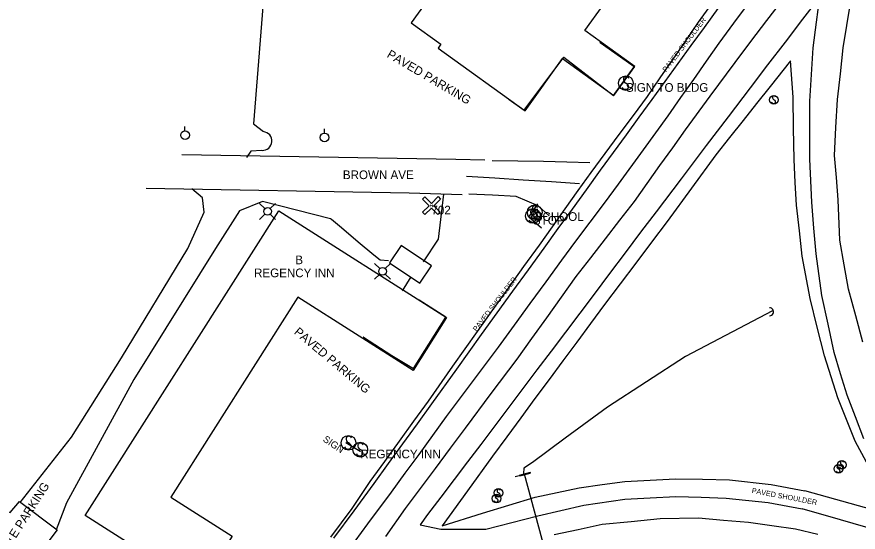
# Model space of a CAD drawing. Extents: x 1441650 to 1491889, y 345904 to 358319.
# Drawn here: x 1441941.4 to 1442426.6, y 357265.6 to 357562.8 of the extents above; entities that cross this region are included whole.
import ezdxf

# ---------------------------------------------------------------- set-up
doc = ezdxf.new("R2010")
doc.units = 0
for name, color, linetype in [('S_BUILDING', 7, 'Continuous'), ('S_BUILDING_ANNOT', 7, 'Continuous'), ('S_CROSS_DRAIN', 7, 'Continuous'), ('S_DRG_PT_SYM', 7, 'Continuous'), ('S_EDGE_PAVEMENT', 7, 'Continuous'), ('S_EDGE_PAVEMENT_ANNOT', 7, 'Continuous'), ('S_HEADWALL', 7, 'Continuous'), ('S_MSC_PT_SYM', 7, 'Continuous'), ('S_PARKING', 7, 'Continuous'), ('S_PARKING_ANNOT', 7, 'Continuous'), ('S_PAVEMENT_CROWN', 7, 'Continuous'), ('S_PHOTO_CTL', 7, 'Continuous'), ('S_PHOTO_CTL_ANNOT', 7, 'Continuous'), ('S_SHOULDER', 7, 'Continuous'), ('S_SHOULDER_ANNOT', 7, 'Continuous'), ('S_SIGN', 7, 'Continuous'), ('S_SIGN_ANNOT', 7, 'Continuous'), ('S_STR_PT_SYM', 7, 'Continuous'), ('S_STREAM', 7, 'Continuous'), ('S_UTILITY_POLE', 7, 'Continuous')]:
    doc.layers.add(name, color=color, linetype=linetype)

msp = doc.modelspace()

# ---------------------------------------------------------------- linework, layer by layer
at = {"layer": 'S_BUILDING'}
for p, q in [((1442297.46, 357533.93), (1442277.87, 357547.85)), ((1442233.91, 357508.95), (1442256.93, 357539.43)), ((1442256.93, 357539.43), (1442285.5, 357517.43)), ((1442285.5, 357517.43), (1442297.46, 357533.93)), ((1442225.28, 357515.17), (1442233.91, 357508.95)), ((1442188.82, 357389.53), (1442173.45, 357399.44)), ((1442170.09, 357359.91), (1442188.82, 357389.53)), ((1442141.24, 357378.03), (1442157.75, 357367.5)), ((1442157.75, 357367.5), (1442170.09, 357359.91))]:
    msp.add_line(p, q, dxfattribs=at)
for points in [[(1442204.5, 357609), (1442168.76, 357559.36), (1442186.01, 357546.94), (1442184.42, 357544.72), (1442234.5, 357508.65), (1442256.12, 357538.68), (1442285.67, 357517.4), (1442297.75, 357534.18), (1442268.92, 357554.94), (1442290.13, 357584.39), (1442242.58, 357618.63), (1442262.85, 357646.77), (1442243.8, 357660.49), (1442234.29, 357647.29), (1442237.05, 357645.31), (1442208.72, 357605.96)], [(1441980.78, 357275.18), (1442092.43, 357450.86), (1442189.24, 357389.33), (1442169.88, 357358.87), (1442103.45, 357401.09), (1442030.15, 357285.76), (1442065.58, 357263.24), (1442046.59, 357233.35)], [(1442156.35, 357420.99), (1442173.84, 357409.2), (1442180.52, 357419.1), (1442163.03, 357430.89)]]:
    msp.add_lwpolyline(points, close=True, dxfattribs=at)
at = {"layer": 'S_CROSS_DRAIN'}
msp.add_line((1442251.52, 357235.45), (1442234.14, 357299.01), dxfattribs=at)
msp.add_arc((1442375.45, 357392.7), 2.3, 271.9669, 92.2961, dxfattribs=at)
at = {"layer": 'S_DRG_PT_SYM'}
msp.add_lwpolyline([(1442234.14, 357299.01), (1442234.14, 357299.06), (1442234.14, 357299.01), (1442234.09, 357299.01), (1442234.14, 357299.01), (1442234.14, 357298.96), (1442234.14, 357299.01), (1442234.19, 357299.01)], dxfattribs=at)
at = {"layer": 'S_EDGE_PAVEMENT'}
for points in [[(1442429.85, 357319.49), (1442425, 357332.04), (1442420.15, 357344.58), (1442416.46, 357356.89), (1442412.77, 357369.2), (1442409.23, 357385.61), (1442405.7, 357402.02), (1442402.27, 357426.09), (1442401.02, 357440.97), (1442399.77, 357455.84), (1442398.73, 357480.67), (1442398.68, 357497.41), (1442398.62, 357514.16), (1442399.66, 357529.53), (1442400.69, 357544.91), (1442402.59, 357559.75), (1442404.5, 357574.58), (1442394.45, 357561.39), (1442384.41, 357548.21), (1442374.36, 357535.02), (1442364.31, 357521.83), (1442351.64, 357505.17), (1442338.96, 357488.5), (1442324.51, 357469.43), (1442310.06, 357450.37), (1442301.12, 357438.5), (1442292.18, 357426.63), (1442283.23, 357414.76), (1442274.29, 357402.89), (1442266.04, 357391.95), (1442257.78, 357381), (1442249.53, 357370.05), (1442241.28, 357359.1), (1442233.22, 357348.37), (1442225.17, 357337.64), (1442217.11, 357326.91), (1442209.05, 357316.18), (1442201.35, 357306.06), (1442193.65, 357295.94), (1442185.96, 357285.82), (1442178.26, 357275.69), (1442174.04, 357269.81), (1442185.86, 357267.38), (1442198.84, 357267.32), (1442211.81, 357267.26), (1442226.79, 357271.11), (1442241.76, 357274.95), (1442255.04, 357278.05), (1442268.31, 357281.15), (1442291.93, 357284.53), (1442306.7, 357285.34), (1442321.48, 357286.15), (1442335.98, 357285.71), (1442350.48, 357285.27), (1442374.76, 357282.72), (1442394.3, 357279.03)], [(1442345.73, 357567.64), (1442337.69, 357556.61), (1442330.16, 357546.25), (1442322.64, 357535.9), (1442315.12, 357525.54), (1442307.59, 357515.18), (1442300.15, 357504.96), (1442292.71, 357494.74), (1442285.27, 357484.52), (1442277.83, 357474.3), (1442269.7, 357463.08), (1442261.57, 357451.86), (1442253.44, 357440.63), (1442245.31, 357429.41), (1442236.3, 357416.95), (1442227.28, 357404.49), (1442218.26, 357392.04), (1442209.25, 357379.58), (1442194.91, 357359.59), (1442180.57, 357339.61), (1442172.23, 357328.1), (1442163.9, 357316.6), (1442155.56, 357305.09), (1442147.22, 357293.59), (1442135.74, 357277.97), (1442124.07, 357262.02)], [(1442211.23, 357480.09), (1442194.48, 357480.55), (1442036.58, 357483.09)], [(1442271.89, 357478.55), (1442258.51, 357478.94), (1442245.12, 357479.32), (1442230.31, 357479.55), (1442215.51, 357479.77)], [(1442016.01, 357463.98), (1442167.67, 357461.26), (1442198.28, 357460.23)], [(1442248.39, 357448.02), (1442242.1, 357453.79), (1442229.28, 357459.15), (1442215.63, 357459.83), (1442201.98, 357460.51)], [(1442464.45, 357256.37), (1442451.39, 357261.32), (1442438.33, 357266.27), (1442416.31, 357272.65), (1442394.3, 357279.03)]]:
    msp.add_lwpolyline(points, dxfattribs=at)
at = {"layer": 'S_HEADWALL'}
msp.add_lwpolyline([(1442228.87, 357297.62), (1442237.76, 357300.01)], dxfattribs=at)
msp.add_lwpolyline([(1442232.19, 357298.2), (1442237.51, 357299.65), (1442237.41, 357300.01), (1442231.05, 357298.34)], close=True, dxfattribs=at)
at = {"layer": 'S_MSC_PT_SYM'}
for points in [[(1442239.16, 357451.11), (1442239.16, 357451.16), (1442239.16, 357451.11), (1442239.11, 357451.11), (1442239.16, 357451.11), (1442239.16, 357451.06), (1442239.16, 357451.11), (1442239.21, 357451.11)], [(1442239.51, 357449.89), (1442239.51, 357449.94), (1442239.51, 357449.89), (1442239.46, 357449.89), (1442239.51, 357449.89), (1442239.51, 357449.84), (1442239.51, 357449.89), (1442239.56, 357449.89)], [(1442240.81, 357449.65), (1442240.81, 357449.7), (1442240.81, 357449.65), (1442240.76, 357449.65), (1442240.81, 357449.65), (1442240.81, 357449.6), (1442240.81, 357449.65), (1442240.86, 357449.65)], [(1442238.06, 357447.01), (1442238.06, 357447.06), (1442238.06, 357447.01), (1442238.01, 357447.01), (1442238.06, 357447.01), (1442238.06, 357446.96), (1442238.06, 357447.01), (1442238.11, 357447.01)], [(1442131.2, 357317.3), (1442131.2, 357317.35), (1442131.2, 357317.3), (1442131.15, 357317.3), (1442131.2, 357317.3), (1442131.2, 357317.25), (1442131.2, 357317.3), (1442131.25, 357317.3)], [(1442139.31, 357312.22), (1442139.31, 357312.27), (1442139.31, 357312.22), (1442139.26, 357312.22), (1442139.31, 357312.22), (1442139.31, 357312.17), (1442139.31, 357312.22), (1442139.36, 357312.22)]]:
    msp.add_lwpolyline(points, dxfattribs=at)
at = {"layer": 'S_PARKING'}
for points in [[(1442084.64, 357585.74), (1442077.82, 357501.08), (1442083.62, 357496.55)], [(1442082.79, 357485.74), (1442076.39, 357485.35), (1442073.81, 357481.7)], [(1441943.35, 357282.76), (1441972.86, 357320.28), (1442001.79, 357366.09), (1442039.98, 357429.22), (1442049.39, 357450.09), (1442048.5, 357458.3), (1442042.28, 357463.58)], [(1442187.45, 357460.52), (1442184.45, 357434.63), (1442175.78, 357421.52)], [(1442155.71, 357422.06), (1442150.88, 357422.41), (1442147.24, 357425.31), (1442138.22, 357432.9), (1442128.55, 357441.05), (1442122.82, 357445.87), (1442122.35, 357446.27), (1442083.04, 357456.28), (1442069.83, 357450.92), (1442055.94, 357429.21), (1442008.87, 357353.69), (1441970.05, 357282.52), (1441964.07, 357267)], [(1442244.06, 357440.88), (1442236.6, 357447.17), (1442241.84, 357454.87)], [(1442163.73, 357404.79), (1442168.81, 357412.9)], [(1441907.19, 357289.69), (1441937.66, 357276.88), (1441943.02, 357283.25), (1441964.59, 357266.99), (1441940.31, 357234.6), (1441918.93, 357251.18), (1441923.87, 357257.04)]]:
    msp.add_lwpolyline(points, dxfattribs=at)
msp.add_ellipse((1442083.06, 357491.16), major_axis=(-5.02, 2.09), ratio=0.996878, start_param=1.915464, end_param=5.002239, dxfattribs=at)
at = {"layer": 'S_PAVEMENT_CROWN'}
for points in [[(1442382.87, 357572.67), (1442373.7, 357560.57), (1442364.54, 357548.47), (1442355.37, 357536.36), (1442341.1, 357516.99), (1442326.83, 357497.61), (1442319.45, 357487.29), (1442312.08, 357476.97), (1442304.7, 357466.64), (1442297.33, 357456.32), (1442288.96, 357445.5), (1442280.59, 357434.68), (1442272.22, 357423.86), (1442263.84, 357413.05), (1442255.32, 357401.14), (1442246.8, 357389.24), (1442238.28, 357377.34), (1442229.76, 357365.44), (1442214.81, 357345.47), (1442199.86, 357325.5), (1442191.22, 357313.93), (1442182.58, 357302.37), (1442173.94, 357290.8), (1442165.3, 357279.23), (1442153.98, 357263.14)], [(1442363.09, 357570.41), (1442354.65, 357559.04), (1442346.22, 357547.66), (1442338.88, 357537.18), (1442331.55, 357526.7), (1442324.21, 357516.23), (1442316.88, 357505.75), (1442302.56, 357486.02), (1442288.23, 357466.3), (1442280.04, 357455.33), (1442271.85, 357444.36), (1442263.66, 357433.4), (1442255.47, 357422.43), (1442246.37, 357409.91), (1442237.27, 357397.39), (1442228.16, 357384.88), (1442219.06, 357372.36), (1442211.57, 357362.36), (1442204.07, 357352.35), (1442196.57, 357342.34), (1442189.08, 357332.34), (1442181.12, 357321.4), (1442173.16, 357310.46), (1442165.2, 357299.53), (1442157.24, 357288.59), (1442143.57, 357270.4), (1442132.72, 357255.48)], [(1442429.26, 357375.19), (1442425.16, 357390.43), (1442421.07, 357405.67), (1442418.54, 357419.78), (1442416.01, 357433.89), (1442415.06, 357457.18), (1442413.99, 357470.02), (1442412.91, 357482.87), (1442413.78, 357498.98), (1442414.65, 357515.1), (1442416.33, 357529.96), (1442418.01, 357544.81), (1442420.1, 357557.74), (1442422.18, 357570.68)], [(1442265.97, 357466.49), (1442249.65, 357467.57), (1442233.33, 357468.64), (1442217.01, 357469.71), (1442200.69, 357470.78)], [(1442403.24, 357264.23), (1442390.35, 357267.25), (1442376.87, 357269.19), (1442363.4, 357271.13), (1442348.99, 357272.36), (1442334.57, 357273.58), (1442312.44, 357273.24), (1442295.67, 357271.58), (1442278.91, 357269.91), (1442265.07, 357266.96), (1442251.24, 357264.01)]]:
    msp.add_lwpolyline(points, dxfattribs=at)
at = {"layer": 'S_PHOTO_CTL'}
for p, q in [((1442175.39, 357457.55), (1442176.75, 357458.91)), ((1442179.12, 357453.82), (1442175.39, 357457.55)), ((1442176.75, 357458.91), (1442180.49, 357455.17)), ((1442180.49, 357455.17), (1442184.39, 357459.07)), ((1442185.74, 357457.71), (1442181.84, 357453.82)), ((1442184.39, 357459.07), (1442185.74, 357457.71)), ((1442175.39, 357450.08), (1442179.12, 357453.82)), ((1442176.75, 357448.73), (1442175.39, 357450.08)), ((1442180.48, 357452.46), (1442176.75, 357448.73)), ((1442184.22, 357448.73), (1442180.48, 357452.46)), ((1442181.84, 357453.82), (1442185.57, 357450.08)), ((1442185.57, 357450.08), (1442184.22, 357448.73))]:
    msp.add_line(p, q, dxfattribs=at)
at = {"layer": 'S_SHOULDER'}
for points in [[(1442342.05, 357570.29), (1442334.34, 357559.72), (1442326.98, 357549.01), (1442319.62, 357538.31), (1442312.25, 357527.6), (1442304.89, 357516.89), (1442296.75, 357505.92), (1442288.61, 357494.94), (1442280.46, 357483.96), (1442272.32, 357472.99), (1442264.9, 357462.53), (1442257.48, 357452.08), (1442250.05, 357441.63), (1442242.63, 357431.18), (1442233.67, 357418.72), (1442224.71, 357406.26), (1442215.74, 357393.81), (1442206.78, 357381.35), (1442192.7, 357361.23), (1442178.62, 357341.1), (1442170.23, 357329.54), (1442161.84, 357317.97), (1442153.45, 357306.41), (1442145.06, 357294.84), (1442134.56, 357279.24), (1442122.34, 357262.6)], [(1442436.53, 357296.4), (1442424.83, 357318.01), (1442419.87, 357330.54), (1442414.9, 357343.08), (1442411, 357355.16), (1442407.11, 357367.24), (1442402.96, 357383.76), (1442398.82, 357400.27), (1442394.35, 357424.74), (1442392.69, 357439.43), (1442391.03, 357454.11), (1442390.32, 357467.28), (1442389.62, 357480.44), (1442389.32, 357498.49), (1442389.01, 357516.53), (1442387.53, 357537.36), (1442375.81, 357522.68), (1442367.99, 357512.82), (1442360.17, 357502.95), (1442352.35, 357493.09), (1442344.53, 357483.22), (1442330.48, 357464.02), (1442316.42, 357444.81), (1442307.37, 357432.8), (1442298.32, 357420.8), (1442289.28, 357408.79), (1442280.23, 357396.78), (1442272.26, 357386), (1442264.29, 357375.22), (1442256.32, 357364.44), (1442248.35, 357353.66), (1442240.2, 357342.59), (1442232.05, 357331.53), (1442223.9, 357320.46), (1442215.74, 357309.4), (1442201.26, 357289.33), (1442186.77, 357269.27), (1442209.85, 357276.46), (1442225.09, 357281.15), (1442240.32, 357285.84), (1442253.05, 357288.5), (1442265.77, 357291.16), (1442278.87, 357293), (1442291.98, 357294.84), (1442306.57, 357295.57), (1442321.16, 357296.3), (1442336.76, 357296.08), (1442352.35, 357295.85), (1442376.36, 357293.1), (1442395.8, 357289.42)], [(1442448.22, 357274.79), (1442435.12, 357278.45), (1442422.01, 357282.1), (1442408.91, 357285.76), (1442395.8, 357289.42)]]:
    msp.add_lwpolyline(points, dxfattribs=at)
at = {"layer": 'S_SIGN'}
for p, q in [((1442238.06, 357447.01), (1442239.51, 357449.89)), ((1442240.81, 357449.65), (1442239.16, 357451.11)), ((1442131.2, 357317.3), (1442139.31, 357312.22))]:
    msp.add_line(p, q, dxfattribs=at)
for centre, radius in [((1442292.62, 357524.53), 4.24), ((1442378, 357514.94), 2.49), ((1442239.02, 357447.93), 4.24), ((1442240.06, 357450.09), 4.24), ((1442132.66, 357317.08), 4.24), ((1442139.45, 357313.16), 4.24), ((1442415.16, 357302.06), 2.49), ((1442417.13, 357304.4), 2.49), ((1442219.15, 357288.22), 2.49), ((1442218.05, 357284.91), 2.49)]:
    msp.add_circle(centre, radius, dxfattribs=at)
for centre, radius, start, end in [((1442293.78, 357526.78), 2.55, 167.1196, 241.9813), ((1442292.74, 357526.68), 1.62, 16.5258, 156.8957), ((1442291.92, 357522.24), 2.38, 358.6529, 73.7063), ((1442292.36, 357523.13), 2.17, 204.641, 335.359), ((1442377.84, 357514.12), 1.28, 204.641, 335.359), ((1442378.68, 357516.27), 1.5, 167.1196, 241.9813), ((1442378.07, 357516.21), 0.95, 16.5258, 156.8957), ((1442377.58, 357513.6), 1.4, 358.6529, 73.7063), ((1442240.19, 357450.18), 2.55, 167.1196, 241.9813), ((1442239.15, 357450.08), 1.62, 16.5258, 156.8957), ((1442241.23, 357452.34), 2.55, 167.1196, 241.9813), ((1442240.19, 357452.24), 1.62, 16.5258, 156.8957), ((1442239.36, 357447.81), 2.38, 358.6529, 73.7063), ((1442238.76, 357446.53), 2.17, 204.641, 335.359), ((1442239.8, 357448.69), 2.17, 204.641, 335.359), ((1442238.32, 357445.64), 2.38, 358.6529, 73.7063), ((1442133.82, 357319.34), 2.55, 167.1196, 241.9813), ((1442132.78, 357319.24), 1.62, 16.5258, 156.8957), ((1442132.39, 357315.68), 2.17, 204.641, 335.359), ((1442131.95, 357314.8), 2.38, 358.6529, 73.7063), ((1442140.61, 357315.41), 2.55, 167.1196, 241.9813), ((1442139.57, 357315.31), 1.62, 16.5258, 156.8957), ((1442139.19, 357311.76), 2.17, 204.641, 335.359), ((1442138.75, 357310.88), 2.38, 358.6529, 73.7063), ((1442415.23, 357303.33), 0.95, 16.5258, 156.8957), ((1442417.81, 357305.72), 1.5, 167.1196, 241.9813), ((1442417.2, 357305.67), 0.95, 16.5258, 156.8957), ((1442416.71, 357303.06), 1.4, 358.6529, 73.7063), ((1442415.01, 357301.24), 1.28, 204.641, 335.359), ((1442415.85, 357303.39), 1.5, 167.1196, 241.9813), ((1442414.75, 357300.72), 1.4, 358.6529, 73.7063), ((1442416.97, 357303.57), 1.28, 204.641, 335.359), ((1442219.84, 357289.55), 1.5, 167.1196, 241.9813), ((1442219.23, 357289.49), 0.95, 16.5258, 156.8957), ((1442218.74, 357286.24), 1.5, 167.1196, 241.9813), ((1442218.13, 357286.18), 0.95, 16.5258, 156.8957), ((1442219, 357287.4), 1.28, 204.641, 335.359), ((1442217.64, 357283.57), 1.4, 358.6529, 73.7063), ((1442218.74, 357286.88), 1.4, 358.6529, 73.7063), ((1442217.9, 357284.09), 1.28, 204.641, 335.359)]:
    msp.add_arc(centre, radius, start, end, dxfattribs=at)
at = {"layer": 'S_STR_PT_SYM'}
for points in [[(1442277.87, 357547.85), (1442277.87, 357547.9), (1442277.87, 357547.85), (1442277.82, 357547.85), (1442277.87, 357547.85), (1442277.87, 357547.8), (1442277.87, 357547.85), (1442277.92, 357547.85)], [(1442256.93, 357539.43), (1442256.93, 357539.48), (1442256.93, 357539.43), (1442256.88, 357539.43), (1442256.93, 357539.43), (1442256.93, 357539.38), (1442256.93, 357539.43), (1442256.98, 357539.43)], [(1442297.46, 357533.93), (1442297.46, 357533.98), (1442297.46, 357533.93), (1442297.41, 357533.93), (1442297.46, 357533.93), (1442297.46, 357533.88), (1442297.46, 357533.93), (1442297.51, 357533.93)], [(1442285.5, 357517.43), (1442285.5, 357517.48), (1442285.5, 357517.43), (1442285.45, 357517.43), (1442285.5, 357517.43), (1442285.5, 357517.38), (1442285.5, 357517.43), (1442285.55, 357517.43)], [(1442225.28, 357515.17), (1442225.28, 357515.22), (1442225.28, 357515.17), (1442225.23, 357515.17), (1442225.28, 357515.17), (1442225.28, 357515.12), (1442225.28, 357515.17), (1442225.33, 357515.17)], [(1442233.91, 357508.95), (1442233.91, 357509), (1442233.91, 357508.95), (1442233.86, 357508.95), (1442233.91, 357508.95), (1442233.91, 357508.9), (1442233.91, 357508.95), (1442233.96, 357508.95)], [(1442173.45, 357399.44), (1442173.45, 357399.49), (1442173.45, 357399.44), (1442173.4, 357399.44), (1442173.45, 357399.44), (1442173.45, 357399.39), (1442173.45, 357399.44), (1442173.5, 357399.44)], [(1442188.82, 357389.53), (1442188.82, 357389.58), (1442188.82, 357389.53), (1442188.77, 357389.53), (1442188.82, 357389.53), (1442188.82, 357389.48), (1442188.82, 357389.53), (1442188.87, 357389.53)], [(1442141.24, 357378.03), (1442141.24, 357378.08), (1442141.24, 357378.03), (1442141.19, 357378.03), (1442141.24, 357378.03), (1442141.24, 357377.98), (1442141.24, 357378.03), (1442141.29, 357378.03)], [(1442157.75, 357367.5), (1442157.75, 357367.55), (1442157.75, 357367.5), (1442157.7, 357367.5), (1442157.75, 357367.5), (1442157.75, 357367.45), (1442157.75, 357367.5), (1442157.8, 357367.5)], [(1442170.09, 357359.91), (1442170.09, 357359.96), (1442170.09, 357359.91), (1442170.04, 357359.91), (1442170.09, 357359.91), (1442170.09, 357359.86), (1442170.09, 357359.91), (1442170.14, 357359.91)]]:
    msp.add_lwpolyline(points, dxfattribs=at)
at = {"layer": 'S_STREAM'}
msp.add_lwpolyline([(1442377.23, 357393.14), (1442327.08, 357366.96), (1442282.07, 357337.59), (1442257.54, 357319.88), (1442238.72, 357305.7), (1442233.75, 357302.51), (1442233.51, 357299.47)], dxfattribs=at)
at = {"layer": 'S_UTILITY_POLE'}
for p, q in [((1442038.27, 357497.03), (1442038.27, 357499.51)), ((1442118.74, 357495.77), (1442118.74, 357498.25)), ((1442084.4, 357452.14), (1442081.41, 357455.12)), ((1442087.57, 357452.14), (1442090.56, 357455.12)), ((1442241.62, 357450.02), (1442241.62, 357452.12)), ((1442084.4, 357448.96), (1442081.41, 357445.98)), ((1442087.57, 357448.96), (1442090.56, 357445.98)), ((1442150.72, 357417.56), (1442147.74, 357420.55)), ((1442153.9, 357417.56), (1442156.89, 357420.55)), ((1442150.72, 357414.38), (1442147.74, 357411.4)), ((1442153.9, 357414.38), (1442156.89, 357411.4))]:
    msp.add_line(p, q, dxfattribs=at)
for centre, radius in [((1442038.41, 357494.51), 2.5), ((1442118.88, 357493.25), 2.5), ((1442085.99, 357450.56), 2.21), ((1442241.74, 357447.88), 2.13), ((1442152.32, 357415.98), 2.21)]:
    msp.add_circle(centre, radius, dxfattribs=at)

# ---------------------------------------------------------------- texts
at = {"layer": 'S_BUILDING_ANNOT'}
for s, height, p in [('B', 5, (1442102, 357420.1)), ('REGENCY INN', 5.0003, (1442078.21, 357412.6))]:
    msp.add_text(s, height=height, dxfattribs=at).set_placement(p)
at = {"layer": 'S_EDGE_PAVEMENT_ANNOT'}
msp.add_text('BROWN AVE', height=5, dxfattribs=at).set_placement((1442129.43, 357469.18))
at = {"layer": 'S_PARKING_ANNOT'}
for s, rotation, p in [('PAVED PARKING', 329.4156, (1442154.39, 357539.78)), ('PAVED PARKING', 319.8977, (1442100.89, 357380.34)), ('CONCRETE PARKING', 57.2921, (1441922.94, 357233.88))]:
    msp.add_text(s, height=5.0003, rotation=rotation, dxfattribs=at).set_placement(p)
at = {"layer": 'S_PHOTO_CTL'}
msp.add_text('H', height=2.4, rotation=360, dxfattribs=at).set_placement((1442179.31, 357452.62))
at = {"layer": 'S_PHOTO_CTL_ANNOT'}
msp.add_text('702', height=5, dxfattribs=at).set_placement((1442180.48, 357448.82))
at = {"layer": 'S_SHOULDER_ANNOT'}
for rotation, p in [(52.6172, (1442315.84, 357530.68)), (52.1904, (1442206.47, 357381.05)), (349.4329, (1442365.02, 357288.21))]:
    msp.add_text('PAVED SHOULDER', height=3.0002, rotation=rotation, dxfattribs=at).set_placement(p)
at = {"layer": 'S_SIGN_ANNOT'}
for s, p in [('SIGN TO BLDG', (1442292.62, 357519.53)), ('SCHOOL', (1442240.06, 357445.09)), ('STOP', (1442239.02, 357442.93)), ('REGENCY INN', (1442139.45, 357308.16))]:
    msp.add_text(s, height=5, dxfattribs=at).set_placement(p)
msp.add_text('SIGN', height=4, rotation=325.724, dxfattribs=at).set_placement((1442117.57, 357318.29))

doc.saveas('drawing.dxf')
